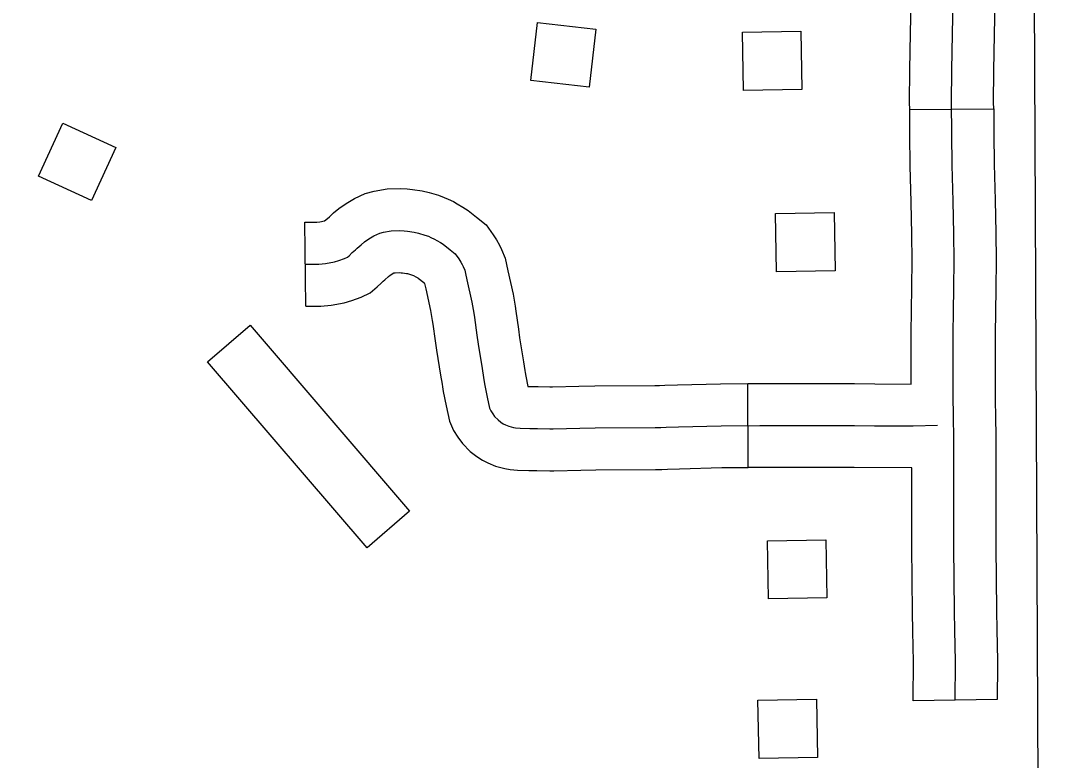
# Model space of a CAD drawing. Extents: x -19 to 366, y -4 to 359.
# Drawn here: x 139.0544 to 139.4081, y 196.672 to 196.9221 of the extents above; entities that cross this region are included whole.
import ezdxf

# ---------------------------------------------------------------- set-up
doc = ezdxf.new("R2010")
doc.units = 0
for name, color, linetype in [('21', 7, 'Continuous'), ('Level 19', 7, 'Continuous'), ('R_ROW', 7, 'Continuous'), ('Sheet Fence', 7, 'Continuous')]:
    doc.layers.add(name, color=color, linetype=linetype)

msp = doc.modelspace()

# ---------------------------------------------------------------- linework, layer by layer
at = {"layer": '21'}
for points in [[(139.22682, 196.90194), (139.22909, 196.92153), (139.24873, 196.91925), (139.24646, 196.89967)], [(139.29868, 196.89852), (139.29834, 196.91823), (139.31811, 196.91858), (139.31845, 196.89887)], [(139.06853, 196.88749), (139.08646, 196.87929), (139.07823, 196.86131), (139.0603, 196.86951)], [(139.3099, 196.83717), (139.30956, 196.85688), (139.32932, 196.85722), (139.32967, 196.83751)], [(139.1175, 196.8068), (139.13189, 196.81912), (139.18579, 196.75619), (139.17141, 196.74387)], [(139.30716, 196.72652), (139.30682, 196.74623), (139.32658, 196.74658), (139.32693, 196.72687)], [(139.30395, 196.67259), (139.3036, 196.6923), (139.32337, 196.69264), (139.32372, 196.67293)]]:
    msp.add_lwpolyline(points, close=True, dxfattribs=at)
at = {"layer": 'Level 19'}
msp.add_lwpolyline([(139.39691, 192.55137), (139.39916, 193.01408), (139.39918, 193.01861), (139.40311, 194.0054), (139.40283, 194.02364), (139.40489, 195.00522), (139.40486, 195.01798), (139.40149, 196.00809), (139.40143, 196.02666), (139.39674, 197.00568), (139.39669, 197.01653), (139.39179, 198.03814)], dxfattribs=at)
at = {"layer": 'R_ROW'}
for p, q in [((139.3549, 196.89216), (139.38331, 196.89232)), ((139.15069, 196.82556), (139.15036, 196.85397)), ((139.30031, 196.77099), (139.30019, 196.79939)), ((139.38451, 196.69245), (139.3561, 196.69208))]:
    msp.add_line(p, q, dxfattribs=at)
for points in [[(139.38331, 196.89232), (139.38329, 196.89444), (139.38337, 196.90519), (139.38364, 196.91746), (139.38381, 196.92869), (139.38344, 196.94506), (139.38318, 196.95997), (139.38314, 196.96767), (139.38313, 196.9805), (139.38306, 196.99232)], [(139.3549, 196.89216), (139.35489, 196.89446), (139.35496, 196.90559), (139.35523, 196.91799), (139.3554, 196.92859), (139.35504, 196.9445), (139.35477, 196.95964), (139.35473, 196.96758), (139.35472, 196.98041), (139.35465, 196.99214)], [(139.36973, 196.78633), (139.36967, 196.78924), (139.36961, 196.79434), (139.36961, 196.80441), (139.3696, 196.81349), (139.36961, 196.81633), (139.36967, 196.82382), (139.36988, 196.83176), (139.36996, 196.84103), (139.36985, 196.85009), (139.36957, 196.86113), (139.36925, 196.87332), (139.36915, 196.88381), (139.36909, 196.89445), (139.36916, 196.90539), (139.36943, 196.91772), (139.3696, 196.92864)], [(139.35535, 196.7992), (139.35541, 196.81641), (139.35547, 196.82407), (139.35568, 196.83201), (139.35575, 196.84101), (139.35565, 196.84983), (139.35537, 196.86076), (139.35505, 196.87306), (139.35494, 196.8837), (139.3549, 196.89216)], [(139.38331, 196.89232), (139.38335, 196.88391), (139.38345, 196.87357), (139.38377, 196.8615), (139.38406, 196.85036), (139.38416, 196.84106), (139.38409, 196.83152), (139.38387, 196.82358), (139.38382, 196.81625), (139.38381, 196.81348), (139.38382, 196.80442), (139.38381, 196.79442), (139.38384, 196.79242)], [(139.15036, 196.85397), (139.15443, 196.85402), (139.15544, 196.8541), (139.15704, 196.85441), (139.15802, 196.85529), (139.15866, 196.85585), (139.16009, 196.85711), (139.16187, 196.85862), (139.16433, 196.86035), (139.16714, 196.86201), (139.17082, 196.86366), (139.17385, 196.86454), (139.17817, 196.86525), (139.18261, 196.86538), (139.18494, 196.86526), (139.18681, 196.86509), (139.19, 196.86461), (139.19245, 196.86405), (139.19559, 196.86309), (139.19748, 196.86238), (139.19884, 196.86179), (139.20061, 196.86095), (139.20192, 196.86026), (139.20383, 196.85913), (139.20554, 196.85797), (139.20841, 196.85569), (139.21163, 196.85307), (139.21402, 196.84973), (139.21522, 196.84798), (139.21619, 196.84627), (139.21691, 196.84478), (139.2181, 196.84187), (139.21855, 196.83966), (139.21902, 196.83759), (139.22078, 196.82961), (139.22146, 196.8256), (139.22176, 196.8239), (139.22261, 196.81775), (139.22301, 196.81488), (139.2243, 196.80675), (139.22478, 196.8038), (139.2249, 196.80309)], [(139.15053, 196.83976), (139.15507, 196.83982), (139.15737, 196.84), (139.16036, 196.84058), (139.16181, 196.84099), (139.16383, 196.84176), (139.16476, 196.8422), (139.16531, 196.84266), (139.16642, 196.84374), (139.16746, 196.84467), (139.16803, 196.84518), (139.16937, 196.84635), (139.17057, 196.84737), (139.17203, 196.8484), (139.17369, 196.84937), (139.17574, 196.8503), (139.17699, 196.85066), (139.17953, 196.85108), (139.18244, 196.85117), (139.18394, 196.85109), (139.18513, 196.85098), (139.18736, 196.85064), (139.18879, 196.85032), (139.19099, 196.84964), (139.19214, 196.84921), (139.19296, 196.84886), (139.19426, 196.84824), (139.195, 196.84785), (139.19623, 196.84712), (139.19713, 196.84652), (139.1995, 196.84463), (139.20118, 196.84326), (139.20239, 196.84157), (139.20316, 196.84045), (139.20361, 196.83965), (139.20394, 196.83898), (139.20445, 196.83772), (139.20467, 196.83665), (139.20516, 196.83449), (139.20683, 196.82689), (139.20747, 196.82318), (139.20772, 196.82171), (139.20854, 196.81579), (139.20896, 196.81278), (139.21028, 196.8045), (139.21077, 196.80147), (139.21114, 196.79927), (139.21204, 196.79479), (139.21283, 196.79112), (139.21326, 196.79017), (139.21391, 196.78911), (139.2145, 196.78829), (139.2157, 196.78707), (139.21667, 196.78633), (139.21747, 196.78582), (139.21824, 196.78543), (139.21932, 196.78497), (139.22096, 196.78456), (139.22165, 196.78444), (139.22313, 196.78431), (139.22647, 196.7842), (139.22908, 196.78415), (139.2332, 196.7841), (139.23436, 196.78411), (139.24335, 196.78433), (139.24858, 196.78446), (139.26883, 196.78454), (139.2707, 196.78457), (139.2725, 196.78465), (139.27674, 196.78474), (139.29115, 196.78515), (139.30419, 196.78521), (139.31357, 196.78523), (139.32515, 196.78526), (139.33619, 196.7852), (139.34299, 196.78514), (139.35027, 196.78505), (139.35609, 196.7851), (139.36435, 196.78532)], [(139.15069, 196.82556), (139.15572, 196.82562), (139.15929, 196.8259), (139.16365, 196.82675), (139.16628, 196.8275), (139.16938, 196.82868), (139.17241, 196.8301), (139.17481, 196.83208), (139.17614, 196.83338), (139.1769, 196.83406), (139.1774, 196.8345), (139.17865, 196.8356), (139.17927, 196.83612), (139.17974, 196.83645), (139.18023, 196.83674), (139.18043, 196.83683), (139.1809, 196.83691), (139.18228, 196.83695), (139.18294, 196.83691), (139.18344, 196.83687), (139.18473, 196.83668), (139.18513, 196.83658), (139.1864, 196.8362), (139.1868, 196.83604), (139.18708, 196.83592), (139.1879, 196.83553), (139.18809, 196.83544), (139.18863, 196.83512), (139.18871, 196.83506), (139.19059, 196.83357), (139.19073, 196.83346), (139.19076, 196.83341), (139.19088, 196.83324), (139.1913, 196.83139), (139.19289, 196.82416), (139.19347, 196.82076), (139.19369, 196.81951), (139.19447, 196.81383), (139.19491, 196.81068), (139.19625, 196.80224), (139.19676, 196.79914), (139.1969, 196.79832)], [(139.2249, 196.80309), (139.22511, 196.80185), (139.22579, 196.79844), (139.22683, 196.7984), (139.22931, 196.79835), (139.23324, 196.7983), (139.23413, 196.79831), (139.243, 196.79853), (139.24838, 196.79866), (139.26868, 196.79874), (139.27028, 196.79877), (139.27205, 196.79885), (139.27638, 196.79894), (139.29091, 196.79935), (139.30019, 196.79939)], [(139.1969, 196.79832), (139.19717, 196.79669), (139.19813, 196.79189), (139.19927, 196.78663), (139.20069, 196.7835), (139.20209, 196.78121), (139.20363, 196.77909), (139.20628, 196.7764), (139.20849, 196.77471), (139.21041, 196.77347), (139.21225, 196.77254), (139.21479, 196.77146), (139.21805, 196.77065), (139.21978, 196.77035), (139.22224, 196.77012), (139.22611, 196.77), (139.22884, 196.76995), (139.23316, 196.76989), (139.23459, 196.7699), (139.2437, 196.77013), (139.24878, 196.77026), (139.26898, 196.77034), (139.27112, 196.77037), (139.27295, 196.77045), (139.27709, 196.77054), (139.29138, 196.77095), (139.30031, 196.77099)], [(139.30019, 196.79939), (139.30415, 196.79941), (139.31354, 196.79943), (139.32517, 196.79946), (139.33629, 196.79941), (139.34314, 196.79935), (139.35535, 196.7992)], [(139.38384, 196.79242), (139.38387, 196.78947), (139.38393, 196.78669), (139.38394, 196.78637), (139.38403, 196.78331), (139.38408, 196.76967), (139.38404, 196.75759), (139.38404, 196.74425), (139.38424, 196.7225), (139.38436, 196.71618), (139.38456, 196.70561), (139.38461, 196.70056), (139.38445, 196.69633), (139.38451, 196.69245)], [(139.3703, 196.69226), (139.37025, 196.69649), (139.3704, 196.70075), (139.37036, 196.70541), (139.37016, 196.71591), (139.37004, 196.7223), (139.36983, 196.74419), (139.36983, 196.75761), (139.36987, 196.76967), (139.36983, 196.78308), (139.36974, 196.78595), (139.36973, 196.78633)], [(139.35567, 196.77083), (139.33609, 196.771), (139.32514, 196.77105), (139.31361, 196.77102), (139.30424, 196.771), (139.30031, 196.77099)], [(139.3561, 196.69208), (139.35604, 196.69666), (139.3562, 196.70095), (139.35615, 196.70521), (139.35596, 196.71565), (139.35584, 196.7221), (139.35563, 196.74412), (139.35563, 196.75764), (139.35567, 196.77083)]]:
    msp.add_lwpolyline(points, dxfattribs=at)
at = {"layer": 'Sheet Fence'}
for points in [[(146.77834, 1.69699), (146.57878, 10.31313), (146.37852, 18.92942), (146.17757, 27.54584), (145.97591, 36.16241), (145.77356, 44.77911), (145.57052, 53.39596), (145.36679, 62.01295), (145.16236, 70.63008), (144.95724, 79.24735), (144.75142, 87.86477), (144.54492, 96.48232), (144.33773, 105.10002), (144.12986, 113.71787), (143.92129, 122.33585), (143.71204, 130.95398), (143.5021, 139.57225), (143.29148, 148.19067), (143.08018, 156.80923), (142.8682, 165.42794), (142.65553, 174.04679), (142.44218, 182.66579), (142.22816, 191.28493), (142.01345, 199.90421), (141.79807, 208.52365), (141.58202, 217.14322), (141.36528, 225.76295), (141.14788, 234.38282), (140.9298, 243.00284), (140.71105, 251.623), (140.49162, 260.24332), (140.27153, 268.86377), (140.05077, 277.48438), (139.82934, 286.10514), (139.60724, 294.72604), (139.38447, 303.34709), (139.16105, 311.96829), (138.93695, 320.58964), (138.7122, 329.21114), (138.48678, 337.83278), (138.2607, 346.45458)], [(139.44064, 1.53154), (139.25106, 10.14733), (139.06082, 18.76327), (138.86992, 27.37935), (138.67836, 35.99557), (138.48613, 44.61194), (138.29325, 53.22845), (138.09971, 61.84511), (137.9055, 70.46191), (137.71065, 79.07885), (137.51513, 87.69595), (137.31896, 96.31318), (137.12214, 104.93057), (136.92466, 113.54809), (136.72653, 122.16577), (136.52775, 130.78359), (136.32832, 139.40156), (136.12824, 148.01968), (135.9275, 156.63794), (135.72612, 165.25636), (135.5241, 173.87492), (135.32143, 182.49362), (135.11811, 191.11248), (134.91415, 199.73149), (134.70954, 208.35064), (134.50429, 216.96995), (134.2984, 225.5894), (134.09187, 234.209), (133.8847, 242.82876), (133.6769, 251.44866), (133.46845, 260.06872), (133.25937, 268.68892), (133.04965, 277.30928), (132.8393, 285.92978), (132.62831, 294.55044), (132.41669, 303.17125), (132.20444, 311.79221), (131.99156, 320.41333), (131.77805, 329.0346), (131.56391, 337.65601), (131.34914, 346.27759)], [(0, 189.51617), (7.11214, 189.52059), (14.22427, 189.53386), (21.33637, 189.55597), (28.44845, 189.58693), (35.56048, 189.62672), (42.67245, 189.67537), (49.78436, 189.73285), (56.89619, 189.79918), (64.00793, 189.87436), (71.11958, 189.95838), (78.23111, 190.05124), (85.34253, 190.15294), (92.45381, 190.26349), (99.56495, 190.38288), (106.67593, 190.51112), (113.78675, 190.6482), (120.89739, 190.79412), (128.00785, 190.94888), (135.11811, 191.11248), (142.22816, 191.28493), (149.33799, 191.46621), (156.44759, 191.65634), (163.55694, 191.85531), (170.66605, 192.06312), (177.77489, 192.27977), (184.88345, 192.50526), (191.99173, 192.73959), (199.09971, 192.98276), (206.20739, 193.23477), (213.31474, 193.49561), (220.42177, 193.7653), (227.52845, 194.04382), (234.63479, 194.33118), (241.74076, 194.62738), (248.84635, 194.93241), (255.95157, 195.24628), (263.05638, 195.56898), (270.16079, 195.90052), (277.26478, 196.24089), (284.36834, 196.5901), (291.47147, 196.94814), (298.57414, 197.31501), (305.67635, 197.69072), (312.77809, 198.07525), (319.87934, 198.46862), (326.9801, 198.87082), (334.08035, 199.28185), (341.18009, 199.7017)]]:
    msp.add_spline(points, degree=3, dxfattribs=at)

doc.saveas('drawing.dxf')
